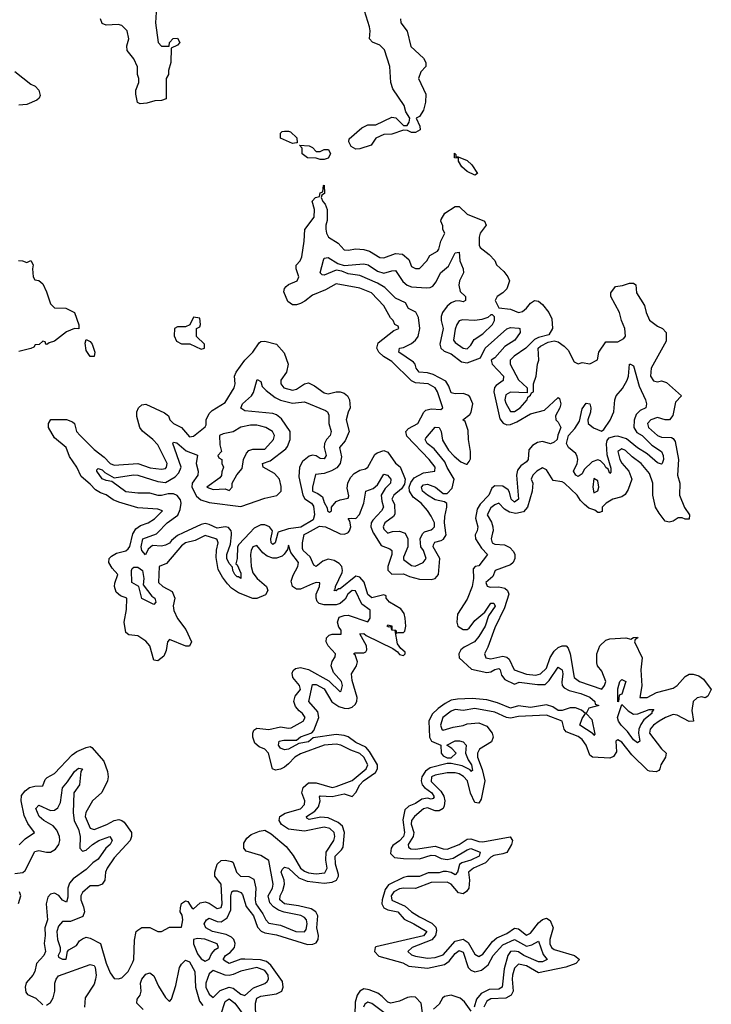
# Model space of a CAD drawing. Header units: inches. Extents: x 2710751 to 2829008, y 857003 to 965602.
# Tile 279 of 320: x 2792254 to 2795742, y 877624 to 882586. Entities that reach past the tile are written whole.
import ezdxf

# ---------------------------------------------------------------- set-up
doc = ezdxf.new("R2010")
doc.units = ezdxf.units.IN
doc.header["$MEASUREMENT"] = 0
doc.layers.add('C7897', color=7, linetype='Continuous')
doc.layers.add('C7898', color=7, linetype='Continuous')

msp = doc.modelspace()

# ---------------------------------------------------------------- linework, layer by layer
at = {"layer": 'C7897', "color": 2}
for points, elevation in [([(2792252, 878428), (2792282.5, 878457.5), (2792328, 878490), (2792295.1, 878535.1), (2792275.9, 878575.9), (2792260.9, 878650), (2792263.2, 878676.8), (2792280.9, 878699.1), (2792303.2, 878716.8), (2792330, 878724), (2792370, 878724.7), (2792383.1, 878756.9), (2792392.9, 878767.1), (2792430, 878786.8), (2792518.7, 878881.3), (2792542.7, 878897.3), (2792590, 878918.8), (2792610, 878922.8), (2792618.5, 878918.5), (2792678, 878850), (2792697.3, 878797.3), (2792700.7, 878770), (2792697.3, 878750), (2792668.1, 878691.9), (2792621, 878650), (2792587.7, 878590), (2792584.9, 878570), (2792610, 878512), (2792630, 878504), (2792693.2, 878530), (2792730, 878550.7), (2792754.4, 878554.4), (2792770, 878551), (2792781.1, 878541.1), (2792818, 878490), (2792818, 878470), (2792811.3, 878450), (2792730, 878361.2), (2792694.8, 878310), (2792686, 878290), (2792682.8, 878250), (2792670.6, 878229.4), (2792650, 878221.2), (2792610, 878221.2), (2792570, 878188), (2792562.8, 878170), (2792562, 878150), (2792575.9, 878115.9), (2792580.7, 878090), (2792572.8, 878067.2), (2792510, 878041.2), (2792470, 878042), (2792450, 878018), (2792442, 877990), (2792445.5, 877950), (2792458, 877910), (2792458, 877890), (2792447.7, 877870), (2792450, 877862), (2792470, 877851.3), (2792488, 877852), (2792495.3, 877890), (2792501.2, 877898.8), (2792540.4, 877919.6), (2792556.4, 877943.6), (2792570, 877954), (2792590, 877962), (2792610, 877958), (2792662, 877930), (2792690, 877831.3), (2792710, 877782), (2792730, 877754), (2792750, 877752), (2792770, 877758), (2792801.2, 877790), (2792824.5, 877835.5), (2792829.3, 877850), (2792832.3, 877947.7), (2792842, 877990), (2792850, 877998), (2792870, 878011), (2792910, 878011), (2792950, 877991.3), (2792970, 877991.3), (2793010, 878012), (2793070, 878012), (2793077.2, 878050), (2793073.2, 878073.2), (2793064, 878090), (2793065.2, 878110), (2793070, 878131.3), (2793090, 878144.7), (2793102, 878142), (2793122, 878110), (2793130, 878104.7), (2793164.1, 878135.9), (2793190, 878140.7), (2793210, 878134), (2793250, 878106.4), (2793270, 878111), (2793275.1, 878130), (2793269.5, 878229.5), (2793238, 878270), (2793237.6, 878290), (2793250, 878330.8), (2793270, 878348), (2793290, 878350.7), (2793324, 878344), (2793330, 878338), (2793348, 878290), (2793367.3, 878270), (2793410, 878268), (2793434.9, 878254.9), (2793445.3, 878210), (2793441.1, 878150), (2793444.9, 878130), (2793480, 878080), (2793494.9, 878050), (2793510, 878033), (2793570, 878023.1), (2793646, 877990), (2793691.1, 877988.9), (2793699.3, 878000.7), (2793704.2, 878030), (2793700.7, 878050), (2793690, 878062), (2793671.7, 878071.7), (2793588.3, 878088.3), (2793558.8, 878098.8), (2793534.8, 878114.8), (2793515.6, 878135.6), (2793507, 878170), (2793529.6, 878210), (2793532.8, 878230), (2793510, 878349.2), (2793470, 878374.5), (2793396.2, 878396.2), (2793383.7, 878410), (2793384.2, 878435.8), (2793399.6, 878460.4), (2793421.2, 878478.8), (2793463.2, 878496.8), (2793490, 878502), (2793522.8, 878482.8), (2793598.5, 878418.5), (2793633.1, 878373.1), (2793670, 878310.4), (2793690, 878295.3), (2793710, 878287.1), (2793750, 878281.3), (2793793.5, 878286.5), (2793805.1, 878310), (2793798, 878350), (2793799.7, 878390), (2793837.7, 878450), (2793842.6, 878470), (2793840.5, 878490), (2793818, 878510), (2793790, 878516.4), (2793690, 878496), (2793610, 878506), (2793575.1, 878530), (2793562.7, 878550), (2793565.2, 878570), (2793592.7, 878587.3), (2793670, 878608.9), (2793689.6, 878630), (2793691.3, 878650), (2793676.9, 878690), (2793684.2, 878715.8), (2793710, 878739.5), (2793750, 878739.5), (2793830, 878716.5), (2793850, 878720.9), (2793930, 878752.2), (2794001.3, 878810), (2794009.6, 878830), (2793990, 878869.5), (2793970, 878887.8), (2793924.1, 878904.1), (2793874, 878930), (2793850, 878934.3), (2793789.4, 878929.4), (2793670, 878886.9), (2793641.3, 878870), (2793610, 878835.1), (2793590, 878819.7), (2793570, 878809.5), (2793543.7, 878803.7), (2793528.7, 878810), (2793509.6, 878890), (2793490, 878909.6), (2793462, 878922), (2793439.7, 878939.7), (2793429.6, 878969.6), (2793429.6, 878990.4), (2793434.8, 879005.2), (2793450, 879016.3), (2793510, 879008.7), (2793570, 879022), (2793610, 879014.9), (2793623.3, 879016.7), (2793683.7, 879050), (2793694, 879070), (2793680.9, 879090), (2793662.9, 879102.9), (2793644.7, 879124.7), (2793636.9, 879150), (2793643.8, 879176.2), (2793669.4, 879210), (2793664.5, 879230), (2793631.6, 879270), (2793627.7, 879292.3), (2793633.8, 879306.2), (2793644.2, 879315.8), (2793670, 879320.4), (2793710, 879310.4), (2793813.5, 879253.5), (2793870, 879198), (2793876, 879204), (2793882, 879230), (2793877.6, 879250), (2793836.6, 879296.6), (2793825.1, 879330), (2793830, 879351.3), (2793845.6, 879374.4), (2793846.6, 879390), (2793809.5, 879430), (2793799.6, 879450), (2793800.9, 879470), (2793815.6, 879484.4), (2793830, 879488.4), (2793875.3, 879490), (2793875.1, 879510), (2793864.2, 879524.2), (2793857, 879550), (2793865.4, 879574.6), (2793890, 879583.8), (2793910, 879584.4), (2794010, 879551), (2794020.9, 879570), (2794021.2, 879610), (2793979.7, 879639.7), (2793946.8, 879706.8), (2793930, 879709.5), (2793908.9, 879690), (2793895.1, 879664.9), (2793870, 879643.7), (2793850, 879637), (2793790, 879637.6), (2793763.9, 879643.9), (2793753.8, 879653.8), (2793749.4, 879670), (2793749.4, 879690), (2793765.2, 879730), (2793767.3, 879747.3), (2793750, 879749), (2793730, 879742.9), (2793670, 879715.6), (2793650, 879716.2), (2793629.6, 879729.6), (2793623.3, 879756.7), (2793633.7, 879786.3), (2793657.6, 879830), (2793659.5, 879850), (2793620.9, 879900.9), (2793610, 879938), (2793604, 879916), (2793588.5, 879891.5), (2793578.4, 879881.6), (2793550, 879871.6), (2793530, 879871.6), (2793502, 879882), (2793479.5, 879899.5), (2793450, 879935.3), (2793430, 879928.7), (2793420.7, 879910), (2793418.8, 879890), (2793422, 879830), (2793430, 879798), (2793451, 879770), (2793498, 879730), (2793506, 879710), (2793493.4, 879686.6), (2793450, 879669.3), (2793430, 879669.3), (2793356.9, 879696.9), (2793321.7, 879721.7), (2793302.7, 879742.7), (2793276.2, 879776.2), (2793255.1, 879815.1), (2793244.8, 879875.2), (2793247, 879913), (2793255.6, 879950), (2793250, 879964), (2793244, 879970), (2793190, 879986), (2793138.3, 879961.7), (2793090, 879949.3), (2793070, 879935.1), (2792994.4, 879845.6), (2792958, 879830), (2792954.8, 879750), (2792976, 879730), (2793023.4, 879703.4), (2793037.3, 879670), (2793028.1, 879631.9), (2793030.8, 879609.2), (2793050, 879567.7), (2793092, 879512), (2793121, 879450), (2793110, 879428), (2793091.6, 879428.4), (2793010, 879462.7), (2792999.1, 879450), (2792993.4, 879406.6), (2792981.4, 879378.6), (2792950, 879355.3), (2792930, 879358), (2792909.6, 879430), (2792890, 879454), (2792850, 879481.2), (2792805.2, 879485.2), (2792790, 879498), (2792780.7, 879550), (2792793, 879613), (2792795.1, 879670), (2792762, 879682), (2792741, 879701), (2792732.6, 879730), (2792734, 879746), (2792749.2, 879790), (2792721.1, 879821.1), (2792703.7, 879850), (2792706, 879870), (2792717.6, 879882.4), (2792742.6, 879897.4), (2792790, 879908.7), (2792801.3, 879918.7), (2792810, 879930.8), (2792825.3, 879994.7), (2792828.5, 880000)], 6), ([(2793078.8, 880000), (2793050, 879986.6), (2793019.2, 879960.8), (2793010, 879947.6), (2792990, 879938), (2792970, 879933.2), (2792923.6, 879936.4), (2792902, 879918), (2792889.1, 879889.1), (2792869.5, 879910), (2792867.3, 879930), (2792875.3, 879970), (2792944.8, 879995.2), (2792949.5, 880000)], 2), ([(2793445.2, 877554.8), (2793443.1, 877630), (2793450, 877654.9), (2793470, 877664.4), (2793550, 877676.4), (2793576, 877690), (2793583.6, 877710), (2793578.6, 877738.6), (2793521.4, 877821.4), (2793499.1, 877839.1), (2793467.9, 877847.9), (2793390, 877851.8), (2793368.5, 877851.5), (2793310, 877829.7), (2793290, 877840.9), (2793280.9, 877850), (2793292.7, 877870), (2793315.2, 877884.8), (2793337.6, 877910), (2793341.3, 877930), (2793334, 877950), (2793322.5, 877962.5), (2793295.6, 877975.6), (2793226, 877990), (2793192.7, 878010), (2793184.5, 878030), (2793196, 878050), (2793210, 878057.6), (2793250, 878040.4), (2793270, 878039.5), (2793300.8, 878059.2), (2793319.5, 878100.5), (2793318.7, 878170), (2793324.5, 878190), (2793330, 878196.3), (2793350, 878195.5), (2793370, 878186.8), (2793377, 878177), (2793396.7, 878116.7), (2793433.1, 878070), (2793452.8, 878012.8), (2793472.5, 877992.5), (2793490, 877984.9), (2793550, 877973.7), (2793705.3, 877925.3), (2793733.1, 877926.9), (2793750, 877934), (2793758.7, 877950), (2793760.5, 877970), (2793753, 878010), (2793757.6, 878070), (2793747.3, 878090), (2793724.2, 878104.2), (2793659.8, 878119.8), (2793590, 878129.8), (2793566.6, 878150), (2793568.2, 878170), (2793581.8, 878198.2), (2793589.7, 878230), (2793587.6, 878250), (2793573.2, 878290), (2793577.2, 878302.8), (2793590, 878314.8), (2793610, 878310.5), (2793661.6, 878261.6), (2793703.8, 878243.8), (2793790, 878234.6), (2793830, 878239.5), (2793851.2, 878248.8), (2793861.6, 878270), (2793861.2, 878278.8), (2793846, 878330), (2793845.1, 878370), (2793877.6, 878402.4), (2793884.8, 878415.2), (2793892, 878490), (2793882.4, 878522.4), (2793859.5, 878539.5), (2793810, 878563), (2793772.2, 878567.8), (2793714.6, 878554.6), (2793702.7, 878562.7), (2793701.2, 878570), (2793742.5, 878597.5), (2793760.9, 878619.1), (2793769.2, 878650), (2793765.2, 878670), (2793770, 878674), (2793830, 878670.3), (2793890, 878684), (2793930, 878670.8), (2793950, 878690.8), (2793969.7, 878730), (2793988.2, 878750), (2794048.6, 878791.4), (2794058.4, 878810), (2794058, 878830), (2794018.6, 878898.6), (2793999.2, 878919.2), (2793950, 878942.6), (2793911, 878971), (2793890, 878979.1), (2793850, 878983.5), (2793734, 878966), (2793710, 878946.9), (2793661.6, 878938.4), (2793610, 878909.6), (2793590, 878906.6), (2793570, 878915.3), (2793559, 878930), (2793562, 878950), (2793585.4, 878954.6), (2793650, 878955.5), (2793670, 878972.4), (2793727.5, 878992.5), (2793736.9, 879003.1), (2793763, 879070), (2793758, 879098), (2793712.3, 879150), (2793730, 879235.5), (2793750, 879236), (2793790, 879213.1), (2793828.9, 879148.9), (2793864.1, 879124.1), (2793890, 879115.6), (2793910, 879114.6), (2793930, 879121.6), (2793945.6, 879134.4), (2793954.5, 879150), (2793956.2, 879170), (2793930, 879255.3), (2793927.3, 879290), (2793953.2, 879330), (2793957.2, 879350), (2793945.2, 879385.2), (2793938, 879390), (2793945.6, 879394.4), (2793990, 879394.8), (2794000.4, 879399.6), (2794005.2, 879410), (2794002.9, 879430), (2793970, 879490.8), (2793990, 879492.2), (2794002, 879482), (2794136.3, 879416.3), (2794159.8, 879399.8), (2794170, 879386), (2794190, 879382), (2794198, 879390), (2794198, 879398), (2794176.4, 879416.4), (2794160.1, 879440.1), (2794148, 879508), (2794130, 879509), (2794128, 879528), (2794116, 879524), (2794107, 879530), (2794110, 879536), (2794130, 879530.6), (2794131.3, 879511.3), (2794151.3, 879510), (2794154, 879494), (2794162, 879498), (2794190, 879498), (2794196.5, 879503.5), (2794200.7, 879530), (2794198.7, 879570), (2794193.1, 879593.1), (2794176.9, 879616.9), (2794119, 879650), (2794102, 879670), (2794102, 879682), (2794090, 879688), (2794030, 879672.7), (2794010, 879689.4), (2793991.9, 879751.9), (2793970, 879777.2), (2793950, 879780.9), (2793870, 879718), (2793862.5, 879717.5), (2793850, 879707), (2793838, 879710), (2793845.2, 879714.8), (2793847, 879730), (2793879.5, 879800.5), (2793882.6, 879810), (2793878.7, 879830), (2793864.9, 879844.9), (2793840.3, 879860.3), (2793810, 879867.1), (2793782.8, 879857.2), (2793750, 879829.4), (2793737.2, 879837.2), (2793718.2, 879878.2), (2793684.2, 879910), (2793680.7, 879920.7), (2793679.6, 879950), (2793689.1, 879990.9), (2793705.4, 880000)], 2), ([(2793414.4, 880000), (2793358.4, 879941.6), (2793352.7, 879930), (2793350.3, 879869.7), (2793343.5, 879843.5), (2793350, 879838), (2793370, 879796), (2793370, 879769.3), (2793358, 879778), (2793350, 879778), (2793339.5, 879790), (2793329.5, 879810.5), (2793327.6, 879827.6), (2793310, 879846), (2793298.7, 879870), (2793298, 879890), (2793316.6, 879943.4), (2793322.9, 879990), (2793321.9, 880000)], 2), ([(2793555.9, 880000), (2793542.8, 879950), (2793530, 879940.9), (2793522, 879950), (2793520.7, 879970), (2793527.2, 880000)], 2), ([(2793860, 880000), (2793870, 879995.3), (2793890, 879992.4), (2793908.4, 880000)], 2), ([(2794036.9, 880000), (2794037.8, 879997.8), (2794076.2, 879936.2), (2794119.9, 879919.9), (2794130.5, 879910.5), (2794130.3, 879890), (2794110.9, 879830.9), (2794111.1, 879811.1), (2794131.3, 879791.3), (2794190, 879793.7), (2794219.9, 879779.9), (2794270, 879766), (2794330, 879764), (2794349.5, 879770.5), (2794366, 879790), (2794373.2, 879870), (2794339.6, 879930), (2794340.5, 879939.5), (2794347.2, 879952.8), (2794379.4, 879960.6), (2794391.6, 879968.4), (2794404.2, 879990), (2794402.8, 880000)], 2), ([(2794555.9, 880000), (2794550.8, 879990), (2794553.4, 879970), (2794582.8, 879922.8), (2794614, 879890), (2794570, 879832.7), (2794550.6, 879829.4), (2794541.6, 879818.4), (2794543.1, 879770), (2794535.6, 879730), (2794510, 879666), (2794462.8, 879590), (2794459.1, 879550), (2794464, 879530), (2794490, 879513), (2794510, 879513), (2794520.7, 879519.3), (2794550, 879557.6), (2794599.7, 879600.3), (2794630, 879644.9), (2794645.4, 879645.4), (2794651.5, 879630), (2794618.8, 879581.2), (2794601.3, 879530), (2794570, 879477.2), (2794547.3, 879450), (2794495.8, 879424.2), (2794479.1, 879410), (2794468, 879390), (2794470.5, 879370), (2794532.2, 879312.2), (2794610, 879296.5), (2794630, 879299.5), (2794650, 879311.8), (2794670, 879316.4), (2794677.1, 879310), (2794683.1, 879283.1), (2794699.9, 879259.9), (2794750, 879238), (2794772.7, 879247.3), (2794864.9, 879235.1), (2794903.7, 879236.3), (2794924.4, 879255.6), (2794970, 879322.8), (2794990.3, 879310), (2794993.4, 879290), (2794987.3, 879247.3), (2794990.4, 879230.4), (2794999.3, 879219.3), (2795025.5, 879205.5), (2795084.7, 879190), (2795130, 879171.8), (2795154, 879150), (2795156.9, 879136.9), (2795174, 879130), (2795124, 879116), (2795111.3, 879090), (2795139.1, 879059.1), (2795154.4, 878985.6), (2795150, 878978), (2795146.3, 878986.3), (2795079.3, 879030), (2795090, 879064.7), (2795108, 879090), (2795086.6, 879106.6), (2795057.6, 879117.6), (2795030, 879117.6), (2794990, 879104), (2794970, 879104.4), (2794942.8, 879122.8), (2794910, 879132.7), (2794830, 879119.7), (2794770, 879128), (2794730, 879115.6), (2794663.7, 879143.7), (2794610, 879158.7), (2794535.6, 879164.4), (2794461.7, 879161.7), (2794430, 879156.3), (2794399.9, 879140.1), (2794364.9, 879115.1), (2794334.7, 879085.3), (2794317, 879050), (2794320.5, 878970), (2794330.4, 878950.4), (2794378, 878930), (2794378.8, 878890), (2794390, 878876), (2794410, 878866), (2794430, 878866), (2794455.3, 878890), (2794432.9, 878912.9), (2794408, 878930), (2794450, 878952), (2794472.2, 878952.2), (2794490, 878946), (2794506, 878930), (2794502.8, 878890), (2794516.3, 878856.3), (2794533.1, 878830), (2794537.1, 878802.9), (2794530, 878797.2), (2794525.1, 878805.1), (2794485.1, 878825.1), (2794430, 878837.2), (2794410, 878837.2), (2794324.8, 878815.2), (2794300.6, 878799.4), (2794282, 878770), (2794278.7, 878750), (2794283.8, 878730), (2794295.9, 878715.9), (2794331.8, 878690), (2794344.9, 878670), (2794339, 878661), (2794330, 878658.4), (2794310, 878663.5), (2794282.5, 878657.5), (2794250, 878635.6), (2794217.1, 878622.9), (2794196.7, 878603.3), (2794187.1, 878552.9), (2794194.6, 878490), (2794190.3, 878470), (2794170, 878448.4), (2794136.3, 878423.7), (2794128.2, 878410), (2794124.1, 878384.1), (2794144.4, 878364.4), (2794190, 878359.5), (2794270, 878357.1), (2794330, 878375.6), (2794350, 878374.6), (2794379.3, 878359.3), (2794410, 878354), (2794439.3, 878360.7), (2794510, 878402.4), (2794530, 878408.4), (2794576.3, 878390), (2794570.4, 878370), (2794530, 878349.7), (2794483.7, 878336.3), (2794472, 878328), (2794462, 878290), (2794450, 878276), (2794430, 878287.6), (2794406.4, 878293.6), (2794390, 878294), (2794370, 878286), (2794313.8, 878286.2), (2794270, 878267.8), (2794210, 878267.6), (2794190, 878262.9), (2794113.8, 878226.2), (2794097.8, 878202.2), (2794081.7, 878150), (2794081.1, 878130), (2794090.2, 878110.2), (2794110, 878099.5), (2794160.7, 878090), (2794193.1, 878053.1), (2794242, 878030), (2794307.7, 877990), (2794290, 877968.8), (2794050, 877912.7), (2794046, 877910), (2794044, 877890), (2794066, 877866), (2794187, 877833), (2794216.5, 877816.5), (2794310, 877805.5), (2794395.6, 877824.4), (2794419.5, 877840.5), (2794450, 877879.3), (2794470, 877895.3), (2794490, 877887.3), (2794515.5, 877810), (2794530, 877795.5), (2794550, 877786.8), (2794583.3, 877796.7), (2794617.2, 877822.8), (2794642.4, 877870), (2794690, 877923), (2794750, 877950.3), (2794810, 877917.6), (2794836.9, 877923.1), (2794870, 877942.8), (2794894.7, 877874.7), (2794914, 877850), (2794890, 877838.4), (2794870, 877837.6), (2794797.2, 877870), (2794770, 877888), (2794750, 877892), (2794730, 877889.6), (2794715.3, 877870), (2794696.7, 877803.3), (2794687.3, 877710), (2794670, 877699.6), (2794620.9, 877699.1), (2794580.8, 877679.2), (2794558.4, 877650), (2794546.8, 877610)], 2), ([(2794108.7, 880000), (2794110, 879998.8), (2794114, 880000)], 6), ([(2794639.3, 880000), (2794631, 879970), (2794636, 879950), (2794650, 879943), (2794699.1, 879939.1), (2794725.8, 879925.8), (2794745.2, 879905.2), (2794750.6, 879890.6), (2794750.6, 879870.6), (2794742, 879850), (2794730, 879838), (2794652, 879810), (2794639.9, 879780.1), (2794604.7, 879750), (2794611.6, 879731.6), (2794626, 879726), (2794670, 879727.7), (2794701.1, 879721.1), (2794714, 879710), (2794720.5, 879690), (2794698.2, 879621.8), (2794650, 879521.2), (2794615.5, 879424.5), (2794598, 879390), (2794604.7, 879370), (2794630, 879365.5), (2794690, 879377.6), (2794710, 879372.7), (2794722.9, 879362.9), (2794747.3, 879310), (2794810, 879288.1), (2794857, 879283), (2794880.9, 879290), (2794910, 879318), (2794928.5, 879371.5), (2794950, 879403.8), (2794970, 879422), (2794990, 879431), (2795010, 879431), (2795019.3, 879419.3), (2795030.5, 879390.5), (2795050.8, 879270), (2795078, 879250), (2795190, 879211.3), (2795204, 879230), (2795209.2, 879250), (2795190, 879302), (2795168.7, 879330), (2795164.7, 879344.7), (2795165.2, 879390), (2795179, 879430), (2795210, 879458.8), (2795230, 879465.5), (2795311, 879471), (2795336.4, 879463.6), (2795350, 879472), (2795370, 879474), (2795372, 879470), (2795358, 879462), (2795354, 879450), (2795393.4, 879370), (2795386, 879310), (2795390.9, 879229.1), (2795382, 879170), (2795418, 879170), (2795464.8, 879195.2), (2795550, 879217.3), (2795570, 879230.8), (2795610, 879276), (2795630, 879287.3), (2795650, 879287.7), (2795678.8, 879278.8), (2795702, 879262), (2795742, 879210), (2795723.6, 879176.4), (2795711.6, 879168.4), (2795693.6, 879173.6), (2795670, 879169), (2795651, 879150), (2795644.5, 879104.5), (2795652, 879050), (2795630, 879049), (2795570, 879080.9), (2795550, 879085.1), (2795510.8, 879070), (2795479.1, 879050), (2795450.7, 879030), (2795433.4, 879010), (2795430.5, 878990), (2795490, 878910.7), (2795514, 878890), (2795510.6, 878870), (2795488, 878830), (2795482.8, 878810), (2795478, 878802), (2795464, 878796), (2795430, 878798), (2795422.4, 878802.4), (2795341, 878881), (2795290, 878945.2), (2795270, 878957.2), (2795261, 878950), (2795263, 878897), (2795248, 878872), (2795230, 878864.5), (2795142, 878870), (2795130, 878879), (2795111.2, 878930), (2795090, 878958.7), (2795070, 878973.7), (2795010, 878997), (2794999.6, 879010), (2794989.2, 879050), (2794910, 879080.4), (2794770, 879073.7), (2794730, 879066.6), (2794709.7, 879069.7), (2794650, 879096.9), (2794550, 879114.3), (2794490, 879103.7), (2794450, 879109.3), (2794430, 879100.7), (2794388.4, 879070), (2794376, 879030), (2794382.8, 879010), (2794390, 879004.9), (2794440.1, 879019.9), (2794490, 879028.4), (2794510, 879037.3), (2794570, 879043), (2794610, 879025.5), (2794636.4, 878990), (2794641.3, 878970), (2794632.9, 878947.1), (2794573, 878910), (2794562.6, 878890), (2794563.6, 878870), (2794587.1, 878807.1), (2794599.7, 878750), (2794582, 878658), (2794570, 878637.2), (2794550, 878641.2), (2794527.5, 878687.5), (2794511.9, 878750), (2794492.5, 878772.5), (2794470, 878784.7), (2794450, 878789.7), (2794410, 878789.7), (2794350, 878779.2), (2794330.5, 878770), (2794330, 878746.4), (2794377.4, 878697.4), (2794392.3, 878672.3), (2794398.5, 878650), (2794395.1, 878624.9), (2794389.1, 878610.9), (2794370, 878598.3), (2794350, 878598.5), (2794310, 878614.5), (2794290, 878609.6), (2794244.9, 878570), (2794230.4, 878550), (2794228.3, 878531.7), (2794241.3, 878490), (2794239, 878470), (2794212.4, 878430), (2794215.2, 878415.2), (2794227.3, 878407.3), (2794250, 878406), (2794350, 878420.8), (2794390, 878406.9), (2794410, 878405.5), (2794470, 878429.2), (2794510, 878455.8), (2794530, 878457), (2794570, 878444), (2794590, 878442.8), (2794727.1, 878467.1), (2794739.1, 878450), (2794734.4, 878430), (2794710.3, 878389.7), (2794690, 878381.7), (2794645.4, 878374.6), (2794630, 878365.1), (2794603.4, 878336.6), (2794543, 878310), (2794517.6, 878290), (2794521.8, 878250), (2794518.3, 878210), (2794507, 878193), (2794490, 878181.3), (2794466.2, 878186.2), (2794430, 878229.6), (2794410, 878239.2), (2794330, 878238), (2794250, 878208.2), (2794189.6, 878209.6), (2794170, 878205.7), (2794140.3, 878190), (2794128.2, 878170), (2794130, 878148.5), (2794198.7, 878118.7), (2794230.5, 878090), (2794270, 878064.6), (2794333.3, 878033.3), (2794352.1, 878012.1), (2794356.5, 877996.5), (2794351.8, 877970), (2794331.9, 877948.1), (2794234, 877910), (2794210.7, 877890), (2794230, 877873.4), (2794250, 877866.3), (2794310, 877856.9), (2794350, 877859), (2794390, 877873.7), (2794450, 877942.6), (2794490, 877952.2), (2794515.8, 877935.8), (2794550, 877877.3), (2794570, 877864.9), (2794590, 877877.1), (2794639, 877941), (2794660.5, 877959.5), (2794710, 877980.3), (2794750, 878007.2), (2794770, 878004.9), (2794810, 877972.4), (2794830, 877982.4), (2794870, 878034.4), (2794890, 878050.5), (2794910, 878058), (2794930, 878046.8), (2794944.4, 878010), (2794927.9, 877950), (2794928.3, 877928.3), (2794936.4, 877910), (2794950, 877900.3), (2795052, 877870), (2795078, 877850), (2795058, 877830), (2795008.8, 877811.2), (2794870, 877783), (2794810, 877818), (2794770, 877826), (2794750, 877806), (2794739, 877770), (2794736.9, 877750), (2794743.1, 877690), (2794733, 877670), (2794705.8, 877654.2), (2794630, 877652), (2794610, 877639.7), (2794594.3, 877610)], 6), ([(2794193.8, 880000), (2794198.4, 879998.4), (2794210.8, 879970), (2794210.8, 879930), (2794190, 879878), (2794190, 879866), (2794230, 879834.8), (2794248.9, 879831.1), (2794288, 879850), (2794304, 879870), (2794291.3, 879910), (2794277, 879930), (2794274, 879970), (2794285.4, 879994.6), (2794291, 880000)], 6), ([(2792230, 878283.7), (2792270, 878288.2), (2792281.7, 878298.3), (2792330, 878394.4), (2792350, 878399.5), (2792390, 878390.4), (2792410, 878390.4), (2792434.5, 878405.5), (2792451, 878429), (2792455.8, 878450), (2792454.3, 878470), (2792441.8, 878501.8), (2792422.5, 878522.5), (2792375.1, 878550), (2792351.8, 878570), (2792335.1, 878610), (2792350, 878627.3), (2792410, 878600.3), (2792430, 878602.4), (2792446.7, 878613.3), (2792459.4, 878640.6), (2792470, 878714.8), (2792495.8, 878744.2), (2792530, 878797.3), (2792550, 878814), (2792570, 878811.3), (2792562.8, 878797.2), (2792555.5, 878730), (2792527.7, 878690), (2792524.2, 878590), (2792529, 878549), (2792550, 878506.8), (2792559.6, 878470), (2792558, 878410), (2792570, 878396.3), (2792590, 878400.5), (2792620.7, 878430), (2792652.7, 878450), (2792708, 878470), (2792720.5, 878450), (2792710.4, 878430), (2792688.7, 878411.3), (2792650, 878355.6), (2792622.6, 878337.4), (2792590, 878302.9), (2792524.1, 878255.9), (2792505.4, 878234.6), (2792496.9, 878210), (2792496.2, 878163.8), (2792490, 878139), (2792470, 878149.5), (2792452.3, 878172.3), (2792430, 878183.5), (2792410, 878179.7), (2792396.5, 878163.5), (2792387.4, 878130), (2792394.9, 878050), (2792380.3, 878010), (2792382.6, 877970), (2792378, 877930), (2792384.9, 877890), (2792375.8, 877870), (2792339.5, 877830), (2792330.2, 877789.8), (2792320.4, 877770), (2792287.5, 877732.5), (2792282, 877710), (2792284.9, 877684.9), (2792293.7, 877673.7), (2792335.5, 877655.5), (2792370, 877621.6)], 2), ([(2792247.6, 878132.4), (2792259.1, 878170), (2792253.3, 878190)], 2), ([(2792390, 877619.3), (2792410, 877633.4), (2792423.5, 877656.5), (2792431.6, 877690), (2792432, 877730), (2792438, 877750), (2792450, 877766.8), (2792610, 877823.8), (2792630, 877819.1), (2792635.3, 877810), (2792640.4, 877770), (2792637.1, 877750), (2792630, 877726), (2792583.6, 877656.4), (2792580.3, 877610)], 2), ([(2792877.6, 877597.6), (2792844.5, 877630), (2792847, 877650), (2792860.9, 877670), (2792867, 877690), (2792863.6, 877730), (2792869.6, 877750), (2792890, 877776.3), (2792910, 877782.8), (2792917.5, 877777.5), (2792930, 877766.8), (2792954.6, 877714.6), (2792990, 877658), (2793010, 877638), (2793019, 877650), (2793041.7, 877718.3), (2793060.7, 877810), (2793070, 877826.8), (2793090, 877846), (2793110, 877837.3), (2793137, 877790), (2793140.3, 877710), (2793160.3, 877640.3), (2793177.4, 877617.4)], 2), ([(2794290, 877544), (2794278, 877630), (2794250, 877659.3), (2794230, 877662), (2794210, 877658.4), (2794170, 877640.5), (2794126, 877630), (2794110, 877634), (2794082.7, 877662.7), (2794059.5, 877679.5), (2794017.1, 877697.1), (2793990, 877701.6), (2793970, 877689.6), (2793956.5, 877670), (2793946.1, 877633.9), (2793943.7, 877570)], 2), ([(2793269.2, 877570.8), (2793290, 877637.3), (2793310, 877651.8), (2793338.4, 877630), (2793386.4, 877566.4)], 2), ([(2794530.3, 877589.7), (2794496.9, 877636.9), (2794475.2, 877655.2), (2794430, 877669.7), (2794396.5, 877663.5), (2794385.8, 877654.2), (2794370, 877625.1), (2794340.9, 877599.1)], 2), ([(2794090, 877583.1), (2794030, 877627.8), (2794010, 877635.1), (2793994.9, 877625.1), (2793988.1, 877610)], 6)]:
    msp.add_lwpolyline(points, dxfattribs=dict(at, elevation=elevation))
for points, elevation in [([(2792930, 879639), (2792870, 879669.3), (2792855.3, 879730), (2792819, 879750), (2792818, 879810), (2792820.7, 879819.3), (2792830, 879826.8), (2792850, 879827.3), (2792873, 879810), (2792879.3, 879770), (2792877.3, 879737.3), (2792920.9, 879680.9), (2792936.3, 879670), (2792941, 879650)], 2), ([(2795270, 879148), (2795270, 879214), (2795281.2, 879250), (2795290, 879261), (2795310.4, 879250.4), (2795310, 879246), (2795290, 879186), (2795278, 879182), (2795274, 879150)], 2), ([(2795350, 879085.5), (2795371.9, 879088.1), (2795428.7, 879110), (2795452, 879110), (2795442, 879098), (2795442.8, 879090), (2795401.8, 879058.2), (2795386, 879034), (2795376.5, 879010), (2795374.9, 878990), (2795381, 878950), (2795370, 878941.2), (2795350, 878956), (2795319.5, 878999.5), (2795287.6, 879030), (2795274.5, 879050), (2795269, 879070), (2795290, 879134), (2795322.4, 879102.4)], 2), ([(2793150, 877956.2), (2793131.3, 877950), (2793130.6, 877929.4), (2793150, 877878), (2793170, 877853.4), (2793190, 877841), (2793209.4, 877850.6), (2793221.7, 877878.3), (2793240.4, 877899.6), (2793257.2, 877910), (2793250, 877928), (2793188.5, 877951.5)], 6), ([(2793450, 877809.7), (2793370, 877791.2), (2793330, 877773.3), (2793310, 877769.4), (2793290, 877771.5), (2793230, 877794), (2793210, 877778), (2793193, 877730), (2793193, 877710), (2793210, 877674.8), (2793230, 877658.8), (2793265.7, 877694.3), (2793310, 877710.6), (2793330, 877704.9), (2793370, 877675.5), (2793390, 877667.7), (2793432.8, 877707.2), (2793491, 877729), (2793502, 877738), (2793509.6, 877750), (2793506.9, 877770), (2793490, 877795.1)], 6)]:
    msp.add_lwpolyline(points, close=True, dxfattribs=dict(at, elevation=elevation))
at = {"layer": 'C7898', "color": 2}
for points, elevation in [([(2792944.7, 882650), (2792938.8, 882570), (2792951.6, 882471.6), (2792970, 882452), (2793007.3, 882452.7), (2793009.1, 882470.9), (2793028.9, 882491.1), (2793050, 882492), (2793062, 882470), (2793050, 882458), (2793018, 882442), (2793016, 882370), (2793004.7, 882330), (2793004.7, 882310), (2792992, 882290), (2792992.7, 882187.3), (2792970, 882178), (2792936.4, 882176.4), (2792895.3, 882164.7), (2792862, 882162), (2792848.4, 882168.4), (2792839, 882210), (2792839, 882230), (2792855.3, 882270), (2792855.3, 882290), (2792848.7, 882310), (2792848.4, 882348.4), (2792830, 882388), (2792795.3, 882430), (2792794.6, 882454.6), (2792805.2, 882490), (2792796, 882530), (2792770, 882557.2), (2792750, 882561.2), (2792690, 882558), (2792670, 882566), (2792662, 882590)], 6), ([(2794174, 882590), (2794176, 882570), (2794207.9, 882527.9), (2794226.8, 882450), (2794290, 882392), (2794302, 882370), (2794302, 882350), (2794276.9, 882323.1), (2794264.7, 882290), (2794302.8, 882210), (2794301, 882170), (2794291, 882130), (2794270, 882098), (2794254, 882090), (2794272, 882050), (2794274, 882030), (2794250, 882018), (2794230, 882018), (2794210, 882028), (2794190, 882028.7), (2794130, 882008.7), (2794090, 882008), (2794050, 881989), (2794026, 881954), (2793970, 881935.3), (2793950, 881934), (2793926.3, 881946.3), (2793914, 881970), (2793915.3, 881984.7), (2793979, 882041), (2794010, 882056), (2794050, 882056), (2794130, 882094.8), (2794150.6, 882090.6), (2794190, 882052), (2794207.3, 882052.7), (2794218, 882070), (2794222, 882090), (2794202, 882122), (2794193.8, 882153.8), (2794136.6, 882236.6), (2794126, 882270), (2794120.9, 882350), (2794093.4, 882433.4), (2794070, 882457.2), (2794032.9, 882472.9), (2794019, 882490), (2794022, 882530), (2794018.4, 882550), (2793992.7, 882630)], 6), ([(2792230, 882324.7), (2792310, 882261), (2792331.3, 882250), (2792351.3, 882230), (2792356.9, 882203.1), (2792352, 882190), (2792339.8, 882180.2), (2792290, 882158), (2792250, 882155.3)], 6), ([(2794291, 880000), (2794295.6, 880004.4), (2794330, 880014.8), (2794338.4, 880021.6), (2794345.2, 880030), (2794346, 880050), (2794330, 880084), (2794310, 880112.7), (2794278, 880150), (2794239.1, 880179.1), (2794219.3, 880210), (2794218, 880230), (2794226, 880254), (2794243.5, 880276.5), (2794290, 880301.6), (2794348, 880310), (2794349, 880330), (2794319.3, 880370), (2794206.6, 880486.6), (2794201.2, 880510), (2794214.5, 880525.5), (2794261.2, 880550), (2794292, 880608), (2794302.5, 880617.5), (2794330, 880624.9), (2794378, 880622), (2794388, 880630), (2794360.9, 880710), (2794349.2, 880730), (2794314, 880750), (2794250, 880756.3), (2794230, 880765.1), (2794130, 880863.6), (2794088.4, 880888.4), (2794064.5, 880910), (2794054.5, 880930), (2794062.4, 880957.6), (2794140.2, 881019.8), (2794166, 881030), (2794162, 881042), (2794146, 881050), (2794138, 881070), (2794124, 881084), (2794090, 881144), (2794029, 881210), (2793970, 881233.3), (2793850, 881254.5), (2793796.4, 881223.6), (2793730, 881197), (2793692.7, 881167.3), (2793670, 881156), (2793650, 881149.2), (2793630, 881149.2), (2793606.3, 881166.3), (2793586.3, 881213.7), (2793589.4, 881230.6), (2793598.6, 881241.4), (2793609.4, 881250.6), (2793654, 881270), (2793662, 881290), (2793648.7, 881330), (2793648.9, 881348.9), (2793668.7, 881370), (2793677.2, 881390), (2793689.5, 881469.5), (2793692, 881528), (2793739.3, 881590), (2793741.2, 881630), (2793729.1, 881670.9), (2793746, 881690), (2793766, 881694), (2793770, 881714), (2793782, 881718), (2793786, 881750), (2793790, 881752), (2793792, 881710), (2793778, 881702), (2793774, 881690), (2793782, 881670), (2793795.3, 881655.3), (2793804.7, 881630), (2793805.4, 881574.6), (2793798, 881550), (2793798, 881530), (2793801, 881510), (2793812, 881490), (2793859.8, 881459.8), (2793890, 881426.8), (2793910, 881424), (2793950, 881431.3), (2793990, 881428), (2794019, 881419), (2794070, 881387.7), (2794090, 881384.9), (2794150, 881408), (2794184.5, 881404.5), (2794217.3, 881377.3), (2794230, 881342), (2794250, 881332), (2794270, 881332), (2794308, 881370), (2794323.1, 881396.9), (2794360.4, 881419.6), (2794368, 881430), (2794378, 881470), (2794398, 881510), (2794388.4, 881528.4), (2794387.3, 881547.3), (2794378, 881570), (2794380.4, 881579.6), (2794398, 881610), (2794450, 881644.7), (2794470, 881644.7), (2794510, 881606), (2794598, 881570), (2794606, 881550), (2794576, 881510), (2794571, 881490), (2794571.3, 881450), (2794576.9, 881436.9), (2794622, 881402), (2794650, 881372), (2794658, 881350), (2794696.3, 881316.3), (2794716, 881290), (2794724.7, 881270), (2794711.3, 881230), (2794690.8, 881209.2), (2794662, 881190), (2794652, 881170), (2794670, 881134), (2794730, 881126.8), (2794770, 881111), (2794790, 881116), (2794810, 881131.3), (2794830, 881158), (2794850, 881171), (2794870, 881166.8), (2794890.4, 881150.4), (2794922.8, 881110), (2794938.4, 881078.4), (2794940.7, 881030), (2794922, 880998), (2794870, 880984), (2794850, 880974), (2794806, 880930), (2794747.3, 880890), (2794727.7, 880870), (2794727.3, 880850), (2794770, 880771.3), (2794814, 880730), (2794814, 880706), (2794730, 880709.3), (2794704.9, 880695.1), (2794701.3, 880670), (2794706, 880654), (2794730, 880611), (2794750, 880610.8), (2794778, 880630), (2794814, 880670), (2794816.4, 880683.6), (2794830, 880694), (2794835.3, 880704.7), (2794846, 880710), (2794846, 880750), (2794859, 880790), (2794865.2, 880850), (2794872.7, 880870), (2794868, 880930), (2794880.2, 880939.8), (2794919, 880961), (2794950, 880966.8), (2794970, 880962.8), (2795000.7, 880940.7), (2795019.8, 880919.8), (2795050, 880862), (2795070, 880852), (2795090, 880858), (2795130, 880852), (2795168.4, 880871.6), (2795174, 880910), (2795210, 880962), (2795270, 880962), (2795300.2, 880979.8), (2795309, 880991), (2795305.2, 881030), (2795288.7, 881070), (2795279, 881110), (2795235.3, 881190), (2795235.3, 881210), (2795258, 881242), (2795294.6, 881245.4), (2795330, 881258), (2795350, 881258), (2795362, 881250), (2795364.7, 881210), (2795405.2, 881145.2), (2795412.7, 881110), (2795430, 881070.8), (2795470, 881040.5), (2795496, 881030), (2795514.8, 881010), (2795514.2, 880965.8), (2795438.8, 880830), (2795436, 880790), (2795450, 880766), (2795470, 880761), (2795490, 880766), (2795516.8, 880756.8), (2795591, 880690), (2795561.7, 880658.3), (2795548.3, 880591.7), (2795530.4, 880569.6), (2795510, 880569.4), (2795470, 880581.6), (2795437.3, 880570), (2795420.5, 880550), (2795426, 880530), (2795470, 880490.5), (2795490, 880482.4), (2795540.7, 880480.7), (2795550, 880476), (2795559.9, 880459.9), (2795577.3, 880370), (2795570.6, 880290), (2795583, 880250), (2795580.7, 880190), (2795607.1, 880127.1), (2795632, 880090), (2795630, 880068), (2795610, 880068.7), (2795595.3, 880075.3), (2795574.6, 880074.6), (2795550, 880059), (2795530, 880054), (2795510, 880059), (2795478.4, 880098.4), (2795460.9, 880130), (2795447, 880190), (2795447, 880250), (2795430, 880299), (2795389, 880350), (2795342.4, 880382.4), (2795310, 880414.5), (2795290, 880422.7), (2795271, 880410), (2795280.5, 880370), (2795290, 880351), (2795326.8, 880310), (2795341, 880270), (2795322, 880218), (2795307.3, 880192.7), (2795290, 880181.2), (2795244.7, 880170), (2795211, 880150), (2795191.3, 880130), (2795192, 880108), (2795178, 880102), (2795170, 880102), (2795154, 880114), (2795124.7, 880124.7), (2795102, 880142), (2795082.5, 880162.5), (2795065.2, 880190), (2795002, 880250), (2794990, 880256), (2794944, 880264), (2794910, 880318), (2794890, 880328), (2794862, 880310), (2794842, 880290), (2794834, 880270), (2794842, 880250), (2794838.8, 880210), (2794814.9, 880130), (2794794.9, 880105.1), (2794756.9, 880096.9), (2794723.6, 880103.6), (2794699.6, 880119.6), (2794670, 880149.2), (2794650, 880140.9), (2794630, 880125.2), (2794611, 880090), (2794633.4, 880053.4), (2794640.7, 880030), (2794642, 880010), (2794639.3, 880000)], 6), ([(2792248.4, 881371.6), (2792268.9, 881371.1), (2792290, 881362), (2792310, 881372), (2792322, 881350), (2792318, 881330), (2792322, 881290), (2792330, 881274), (2792351.3, 881271.3), (2792370, 881254), (2792390, 881214), (2792410, 881154), (2792430, 881134), (2792487.3, 881132.7), (2792531.3, 881110), (2792552, 881048), (2792552.7, 881027.3), (2792530, 881028.7), (2792490, 881013.2), (2792430, 880966), (2792402, 880958), (2792391.6, 880948.4), (2792386, 880950), (2792382, 880962), (2792370, 880966), (2792351.6, 880948.4), (2792332.7, 880947.3), (2792324.7, 880935.3), (2792310, 880928), (2792250, 880914)], 6), ([(2794402.8, 880000), (2794395.8, 880050), (2794398, 880082), (2794408.7, 880128.7), (2794408, 880148), (2794396.4, 880156.4), (2794350, 880166.6), (2794310, 880189.7), (2794284.7, 880210), (2794280.5, 880230), (2794290, 880241.6), (2794310, 880244.4), (2794350.7, 880230), (2794390, 880198), (2794410, 880198), (2794434.8, 880225.2), (2794445.2, 880270), (2794410, 880329), (2794398.2, 880358.2), (2794343.7, 880423.7), (2794309.6, 880450), (2794299.5, 880470), (2794302.4, 880477.6), (2794350, 880533), (2794370, 880530.4), (2794380.3, 880510), (2794386, 880466), (2794416.9, 880416.9), (2794445.8, 880385.8), (2794478, 880358), (2794506.4, 880346.4), (2794510, 880346), (2794521.5, 880358.5), (2794527.7, 880372.3), (2794528.3, 880410), (2794516.9, 880470), (2794515.1, 880515.1), (2794500.2, 880560.2), (2794489.6, 880570), (2794523.6, 880596.4), (2794531.4, 880608.6), (2794538.9, 880650), (2794524.6, 880684.6), (2794513.6, 880693.6), (2794490, 880702), (2794450, 880699.7), (2794430, 880705.1), (2794418.3, 880738.3), (2794403.3, 880763.3), (2794338.5, 880798.5), (2794310, 880806.3), (2794269.3, 880810), (2794254, 880830), (2794249.3, 880849.3), (2794239.3, 880859.3), (2794166, 880910), (2794168.7, 880930), (2794190, 880933), (2794230, 880954.4), (2794249.8, 880970.2), (2794263.6, 880990), (2794271.8, 881030), (2794265.6, 881085.6), (2794252.5, 881112.5), (2794215.3, 881130), (2794198.9, 881158.9), (2794150, 881182.9), (2794095.6, 881235.6), (2794058.5, 881258.5), (2793970, 881296.2), (2793910, 881304.7), (2793879.1, 881319.1), (2793850, 881323.6), (2793790, 881298), (2793780.1, 881300.1), (2793769.6, 881310), (2793785.4, 881374.6), (2793790, 881384.7), (2793810, 881387.3), (2793857.7, 881357.7), (2793890, 881346.8), (2793990, 881355.8), (2794010.7, 881350), (2794058.5, 881318.5), (2794090, 881308), (2794130, 881320.5), (2794150, 881322), (2794187.1, 881267.1), (2794208.5, 881248.5), (2794230, 881239.3), (2794305.6, 881234.4), (2794324, 881236), (2794337.2, 881242.8), (2794354.8, 881265.2), (2794376, 881310), (2794416.9, 881343.1), (2794450, 881411), (2794470, 881414), (2794473.4, 881370), (2794490.4, 881330), (2794492.2, 881310), (2794472.4, 881270), (2794467.9, 881247.9), (2794475.9, 881215.9), (2794502, 881190), (2794502, 881170), (2794490, 881164), (2794470, 881169.2), (2794450, 881166.6), (2794430, 881159.3), (2794410, 881142), (2794386, 881110), (2794379.5, 881090), (2794380.4, 881070), (2794390.3, 881030), (2794372.4, 880950), (2794377.3, 880930), (2794395.3, 880915.3), (2794430, 880902), (2794482.3, 880862.3), (2794510, 880856.4), (2794578.6, 880881.4), (2794602, 880930), (2794710, 881027.3), (2794730, 881034.9), (2794772, 881032), (2794776, 881030), (2794778, 881010), (2794750.4, 880970), (2794701.4, 880938.6), (2794650, 880881.2), (2794631.3, 880870), (2794636, 880850), (2794693.4, 880790), (2794692.8, 880767.2), (2794657.3, 880742.7), (2794648.6, 880731.4), (2794644.9, 880710), (2794675.1, 880575.1), (2794692.1, 880552.1), (2794710, 880544.9), (2794730, 880546), (2794761, 880559), (2794830, 880599.3), (2794901.2, 880618.8), (2794970, 880682), (2794976, 880676), (2794982.8, 880650), (2794977.3, 880630), (2794956, 880590), (2794958, 880570), (2794970, 880558), (2794982.8, 880530), (2794967.7, 880492.3), (2794964, 880470), (2794950, 880456), (2794931.7, 880448.3), (2794890, 880459.5), (2794864.9, 880455.1), (2794839.9, 880440.1), (2794821.6, 880418.4), (2794818.4, 880370), (2794810, 880358), (2794781.8, 880338.2), (2794764.6, 880315.4), (2794759.5, 880290), (2794770, 880169.3), (2794750, 880155.1), (2794732.7, 880170), (2794724.8, 880204.8), (2794717.2, 880217.2), (2794690, 880234.5), (2794650, 880237.2), (2794635.5, 880224.5), (2794620.4, 880190), (2794575.8, 880144.2), (2794560.5, 880119.5), (2794553.3, 880073.3), (2794564, 880030), (2794561, 880010), (2794555.9, 880000)], 2), ([(2792828.5, 880000), (2792840.3, 880019.7), (2792863, 880037), (2792902, 880050), (2792933.2, 880070), (2792974, 880110), (2792950, 880119.3), (2792850, 880125.2), (2792754.2, 880154.2), (2792725.8, 880165.8), (2792690, 880191.8), (2792661.3, 880201.3), (2792636.1, 880216.1), (2792610, 880245.2), (2792563.3, 880283.3), (2792542.9, 880330), (2792505.1, 880385.1), (2792489.3, 880430), (2792430, 880479), (2792399, 880530), (2792399, 880550), (2792411.6, 880571.6), (2792490, 880571.3), (2792519.8, 880559.8), (2792531, 880550), (2792541, 880510), (2792558.8, 880490), (2792630, 880419.1), (2792680.9, 880380.9), (2792710.8, 880350), (2792730, 880341.3), (2792850, 880348.5), (2792911.8, 880328.2), (2792970, 880320.7), (2792990, 880324), (2792995.1, 880330), (2792997, 880350), (2792950, 880444), (2792926, 880470), (2792872.7, 880512.7), (2792859.5, 880530), (2792845.4, 880585.4), (2792845.1, 880610), (2792852.7, 880630), (2792870, 880644.9), (2792890, 880648), (2792984.9, 880604.9), (2793004.7, 880590), (2793011.3, 880570), (2793030, 880551.3), (2793070.9, 880530.9), (2793110, 880484), (2793130, 880487.3), (2793190, 880534), (2793195.3, 880544.7), (2793194, 880570), (2793210, 880601), (2793224.5, 880615.5), (2793290, 880656), (2793336, 880730), (2793340.9, 880750), (2793337.2, 880790), (2793345.2, 880810), (2793389.6, 880870.4), (2793429.6, 880910.4), (2793462, 880958), (2793470, 880964.7), (2793490, 880966), (2793550, 880951), (2793587.7, 880907.7), (2793607.7, 880850), (2793599.1, 880810), (2793570.8, 880770), (2793571, 880750), (2793586.8, 880730), (2793630, 880718), (2793650, 880723.8), (2793689.6, 880750.4), (2793710, 880754.9), (2793741.3, 880741.3), (2793790, 880704.9), (2793810, 880700.7), (2793850, 880710.8), (2793870, 880710.8), (2793890, 880704), (2793906.8, 880690), (2793917.3, 880670), (2793920.7, 880630), (2793910, 880608), (2793900.7, 880570), (2793914.8, 880510), (2793896.3, 880463.7), (2793866.8, 880430), (2793876.8, 880383.2), (2793870.7, 880349.3), (2793852.8, 880327.2), (2793827.1, 880312.9), (2793790, 880299.3), (2793745.4, 880294.6), (2793731, 880230), (2793731.3, 880210), (2793758.4, 880198.4), (2793780.5, 880180.5), (2793790, 880152), (2793805.4, 880125.4), (2793806.8, 880110), (2793816.4, 880103.6), (2793826, 880110), (2793826, 880130), (2793850, 880158), (2793870, 880166.8), (2793910, 880174), (2793914, 880186), (2793905.2, 880225.2), (2793909.2, 880250), (2793921.6, 880278.4), (2793941.2, 880298.8), (2793970, 880316), (2793997.2, 880322.8), (2794010, 880331.3), (2794045.4, 880394.6), (2794056.2, 880403.8), (2794090, 880414), (2794110, 880406.8), (2794150, 880351.3), (2794172.8, 880332.8), (2794198.8, 880270), (2794194.4, 880245.6), (2794178.8, 880221.2), (2794141, 880190), (2794131, 880170), (2794143.8, 880143.8), (2794145.5, 880094.5), (2794138.4, 880081.6), (2794094.8, 880050), (2794086.4, 880030), (2794090, 880018), (2794108.7, 880000)], 6), ([(2792949.5, 880000), (2792998.4, 880050), (2793051.1, 880088.9), (2793063.3, 880116.7), (2793067.8, 880150), (2793065.4, 880165.4), (2793047.5, 880187.5), (2793030, 880196), (2793003.5, 880196.5), (2792970, 880187.3), (2792952.4, 880187.6), (2792910, 880199.7), (2792850, 880199.7), (2792790, 880206.3), (2792718, 880258), (2792690, 880262.9), (2792670, 880272.7), (2792642.7, 880310), (2792642.7, 880317.3), (2792650, 880324.7), (2792670, 880317.1), (2792683.7, 880303.7), (2792730, 880277.3), (2792828.6, 880291.4), (2792850, 880290.3), (2792950, 880258.4), (2792990, 880254), (2793038, 880282), (2793057.2, 880302.8), (2793068, 880330), (2793027, 880450), (2793030, 880456), (2793046, 880454), (2793093.3, 880413.3), (2793150.4, 880390.4), (2793144.4, 880350), (2793154, 880310), (2793152.4, 880290), (2793124, 880250), (2793122.8, 880230), (2793145.1, 880185.1), (2793166.9, 880166.9), (2793210, 880152), (2793370, 880132), (2793490, 880175.3), (2793551.6, 880188.4), (2793572.7, 880210), (2793572.7, 880232.7), (2793564.5, 880270), (2793539.2, 880299.2), (2793481.2, 880330), (2793478, 880350), (2793517.5, 880362.5), (2793596.9, 880423.1), (2793605.4, 880434.6), (2793617.6, 880470), (2793618, 880510), (2793574.2, 880574.2), (2793550, 880595.1), (2793530, 880602), (2793390, 880615.1), (2793370, 880628.7), (2793378, 880650), (2793422.7, 880690), (2793433.4, 880706.6), (2793452, 880772), (2793470, 880762), (2793477.5, 880737.5), (2793496.7, 880716.7), (2793542, 880682), (2793568.6, 880668.6), (2793630, 880654), (2793690, 880660.5), (2793797, 880617), (2793806.8, 880610), (2793812.7, 880592.7), (2793812.7, 880550), (2793825.5, 880510), (2793819.3, 880490), (2793801.6, 880470), (2793791.8, 880450), (2793790.3, 880430), (2793799.3, 880390), (2793790, 880373.2), (2793770, 880374.5), (2793750, 880387.8), (2793731.5, 880391.5), (2793713.7, 880386.3), (2793679.9, 880360.1), (2793664.4, 880330), (2793662, 880282), (2793681.7, 880190), (2793691.3, 880171.3), (2793725.5, 880150), (2793735, 880135), (2793740.5, 880090), (2793734.4, 880065.6), (2793671.1, 880028.9), (2793610, 880019.7), (2793556.8, 880003.2), (2793555.9, 880000)], 2), ([(2793908.4, 880000), (2793910, 880000.7), (2793918, 880010), (2793924.5, 880030), (2793919.3, 880059.3), (2793910, 880071.3), (2793925.6, 880074.4), (2793950, 880071.3), (2793967.5, 880092.5), (2793989.7, 880150), (2793999, 880210), (2794036.4, 880223.6), (2794058.2, 880241.8), (2794090, 880296.3), (2794109.4, 880290.6), (2794126, 880270), (2794124.4, 880250), (2794097.4, 880222.6), (2794077.4, 880190), (2794079.6, 880159.6), (2794088.2, 880130), (2794079.3, 880110), (2794035.6, 880064.4), (2794027.3, 880050), (2794025.5, 880030), (2794036.9, 880000)], 2), ([(2793321.9, 880000), (2793320.9, 880010), (2793307, 880027), (2793290, 880029.6), (2793250, 880024), (2793210, 880042.4), (2793190, 880046.3), (2793170, 880042.4), (2793078.8, 880000)], 2), ([(2793527.2, 880000), (2793529.3, 880010), (2793513.2, 880030), (2793490, 880040.9), (2793470, 880039.5), (2793436.7, 880023.3), (2793414.4, 880000)], 2), ([(2793705.4, 880000), (2793766, 880034), (2793796, 880030), (2793860, 880000)], 2), ([(2794114, 880000), (2794134, 880006), (2794170, 880008.2), (2794193.8, 880000)], 6)]:
    msp.add_lwpolyline(points, dxfattribs=dict(at, elevation=elevation))
for points, elevation in [([(2793630, 881962), (2793568.7, 881988.7), (2793570, 882014), (2793578, 882022), (2793590, 882024.7), (2793610, 882024.7), (2793619.8, 882019.8), (2793652, 881990), (2793654, 881966), (2793650, 881966)], 6), ([(2793750, 881922), (2793770, 881922), (2793790, 881931.3), (2793811, 881931), (2793822, 881910), (2793810, 881888.7), (2793790, 881882), (2793770, 881882), (2793748.4, 881888.4), (2793706, 881890), (2793678, 881910), (2793678, 881938), (2793666, 881954), (2793714, 881950), (2793730, 881942)], 6), ([(2794454, 881894), (2794466, 881894), (2794510, 881876), (2794534.9, 881854.9), (2794562, 881810), (2794550, 881802), (2794510, 881821.2), (2794484.5, 881844.5), (2794467.3, 881872.7), (2794467.3, 881887.3), (2794446, 881890), (2794447.3, 881912.7), (2794454, 881906)], 6), ([(2793130, 881086), (2793112.7, 881047.3), (2793090, 881038), (2793050, 881038), (2793034, 881030), (2793032.7, 880992.7), (2793045.4, 880965.4), (2793070, 880952), (2793112, 880952), (2793170, 880924.7), (2793186, 880930), (2793186, 880950), (2793146, 880990), (2793146, 881030), (2793162, 881038), (2793166, 881050), (2793162, 881082)], 10), ([(2794638, 881098), (2794630, 881098), (2794614.8, 881085.2), (2794585.2, 881074.8), (2794549.1, 881069.1), (2794487.3, 881072.7), (2794470, 881068), (2794458, 881050), (2794450, 881026), (2794442, 880970), (2794450, 880958.8), (2794490, 880931), (2794510, 880927.7), (2794530, 880946), (2794545.2, 880974.8), (2794590, 881002.8), (2794639, 881050), (2794648.7, 881070), (2794648, 881088)], 6), ([(2792630, 880888), (2792610, 880889), (2792590, 880918), (2792584.7, 880955.3), (2792590, 880974), (2792610, 880964.7), (2792618.8, 880950), (2792633.4, 880910)], 6), ([(2795490, 880345.2), (2795470, 880352), (2795418.2, 880398.2), (2795370, 880428.3), (2795313.7, 880473.7), (2795270, 880486.6), (2795254.2, 880485.8), (2795222.8, 880477.2), (2795214.8, 880465.2), (2795212.4, 880447.6), (2795214.4, 880394.4), (2795234.9, 880325.1), (2795234.8, 880305.2), (2795230, 880298), (2795221.2, 880321.2), (2795210, 880329.2), (2795203.3, 880343.3), (2795182.4, 880362.4), (2795170, 880367.6), (2795141.8, 880358.2), (2795101.1, 880318.9), (2795090, 880297.2), (2795070, 880283.6), (2795059.3, 880290), (2795046.6, 880310), (2795064.7, 880350), (2795068, 880370), (2795065.1, 880385.1), (2795059.1, 880399.1), (2795022, 880430), (2795012.3, 880450), (2795021.2, 880490), (2795054.5, 880525.5), (2795078, 880562), (2795090, 880624.7), (2795110, 880653.4), (2795130, 880650.7), (2795134.6, 880630), (2795132.5, 880607.5), (2795119.1, 880570), (2795121, 880550), (2795148.2, 880528.2), (2795188, 880512), (2795199.3, 880520.7), (2795232.2, 880567.8), (2795251.1, 880608.9), (2795255.1, 880670), (2795262.9, 880690), (2795293.6, 880726.4), (2795318, 880770), (2795324, 880790), (2795329.3, 880850), (2795334, 880850), (2795350, 880842), (2795378.6, 880738.6), (2795410.7, 880670), (2795414.8, 880650), (2795411, 880630), (2795383.4, 880616.6), (2795363.4, 880596.6), (2795353, 880567), (2795350.4, 880530), (2795366, 880506), (2795392.7, 880490), (2795441.2, 880441.2), (2795490.5, 880410), (2795499.3, 880390), (2795501.6, 880370), (2795494, 880350)], 2), ([(2793450, 880542.7), (2793418, 880542), (2793370, 880532.7), (2793330.6, 880509.4), (2793280.7, 880499.3), (2793262, 880490), (2793263.5, 880443.5), (2793272, 880410), (2793254, 880390), (2793258, 880378), (2793274, 880370), (2793274, 880350), (2793282, 880330), (2793272.7, 880307.3), (2793271.6, 880288.4), (2793263.6, 880276.4), (2793198, 880230), (2793230, 880218), (2793290, 880222), (2793310, 880214), (2793326, 880230), (2793326, 880250), (2793348.4, 880291.6), (2793375.3, 880324.7), (2793382.7, 880370), (2793398, 880402), (2793410, 880414.8), (2793430, 880422), (2793490, 880420.7), (2793534, 880470), (2793539, 880490), (2793528.7, 880510), (2793495.3, 880530), (2793470, 880538)], 6), ([(2795150, 880274), (2795144.9, 880230), (2795150, 880202), (2795170, 880212), (2795174.5, 880230), (2795170, 880262)], 6)]:
    msp.add_lwpolyline(points, close=True, dxfattribs=dict(at, elevation=elevation))

doc.saveas('drawing.dxf')
